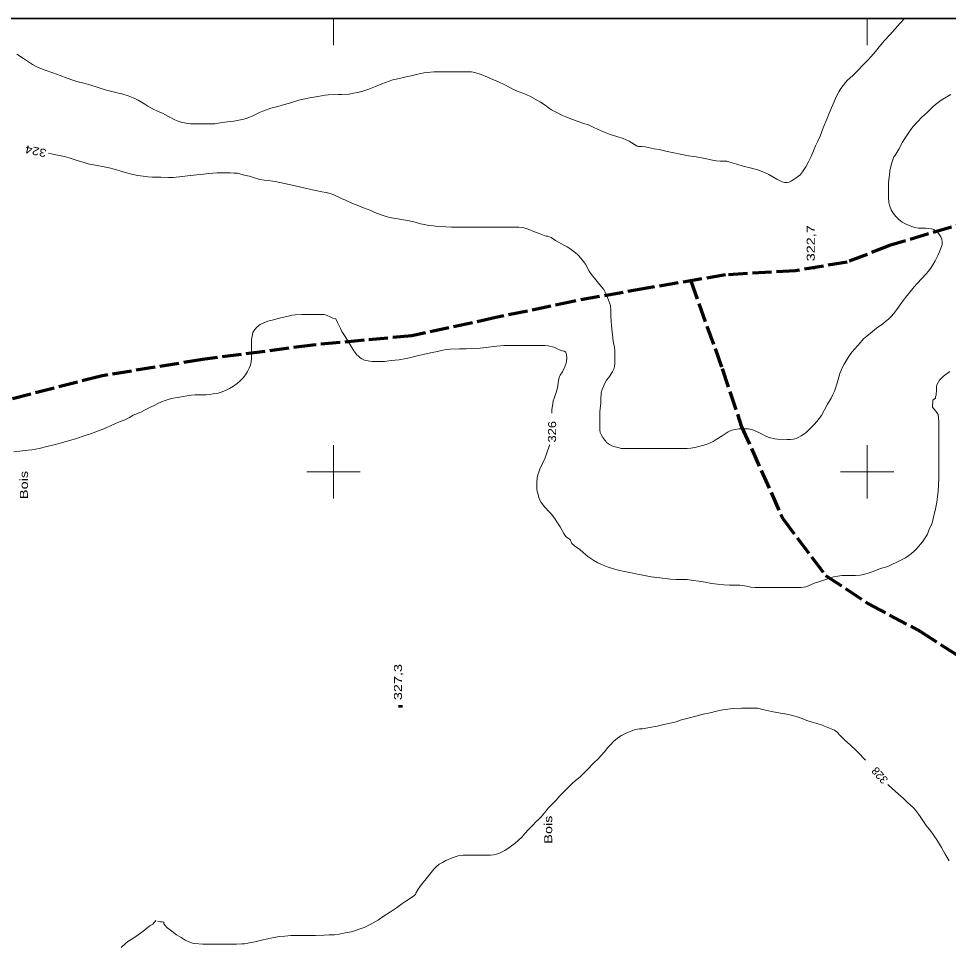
# Model space of a CAD drawing. Extents: x 240591 to 242335, y 5323482 to 5326937.
# Drawn here: x 241082 to 241430.5, y 5326022.8 to 5326369.9 of the extents above; entities that cross this region are included whole.
import ezdxf

# ---------------------------------------------------------------- set-up
doc = ezdxf.new("R2010")
doc.units = 0
doc.header["$LTSCALE"] = 1.2
doc.linetypes.add('LONG_DASHED', pattern=[7.5, 6, -1.5])
for name, color, linetype, lineweight in [('2', 7, 'Continuous', 13), ('22', 7, 'LONG_DASHED', 70), ('3', 7, 'Continuous', 140), ('44', 7, 'Continuous', 25), ('60', 7, 'Continuous', 35), ('61', 7, 'Continuous', 13)]:
    doc.layers.add(name, color=color, linetype=linetype, lineweight=lineweight)

msp = doc.modelspace()

# ---------------------------------------------------------------- linework, layer by layer
at = {"layer": '2', "linetype": 'LONG_DASHED'}
for points in [[(241414, 5326369.9), (241412.4, 5326368.2), (241410.5, 5326366), (241408.5, 5326363.8), (241406.6, 5326361.7), (241404.5, 5326359.3), (241403.2, 5326357.6), (241401.6, 5326355.7), (241400.6, 5326354.6), (241398.6, 5326352.6), (241396.7, 5326350.6), (241394.7, 5326348.6), (241392.7, 5326346.8), (241391.9, 5326345.9), (241391, 5326344.8), (241390.2, 5326343.7), (241389.4, 5326342.5), (241388.8, 5326341.3), (241388.2, 5326340), (241387.2, 5326337.6), (241385.8, 5326334.4), (241384.9, 5326332.2), (241383.6, 5326328.9), (241382.4, 5326325.8), (241381.5, 5326323.9), (241380.7, 5326322.2), (241379.9, 5326320.3), (241379.1, 5326318.2), (241378.1, 5326316.2), (241377, 5326314.3), (241375.8, 5326312.4), (241375.1, 5326311.5), (241374.3, 5326310.8), (241373.4, 5326310.2), (241371.6, 5326309), (241370.8, 5326308.6), (241370, 5326308.4), (241369.1, 5326308.4), (241368.2, 5326308.7), (241367.2, 5326309.2), (241366.2, 5326309.7), (241363.2, 5326311.4), (241362.2, 5326312), (241360, 5326312.8), (241358.9, 5326313.2), (241356.7, 5326313.8), (241353.6, 5326314.6), (241351.2, 5326315.3), (241348.6, 5326316.1), (241347.5, 5326316.4), (241346.2, 5326316.5), (241344.9, 5326316.5), (241343.4, 5326316.6), (241341.4, 5326317), (241339.3, 5326317.4), (241335.9, 5326318.1), (241333.1, 5326318.5), (241330.6, 5326319), (241327, 5326319.7), (241324.6, 5326320.2), (241322.1, 5326320.8), (241320.2, 5326321.1), (241316.8, 5326321.8), (241315.6, 5326321.9), (241314.3, 5326321.9), (241313.8, 5326322.1), (241312.9, 5326322.7), (241310.9, 5326323.9), (241309.7, 5326324.5), (241308.6, 5326324.9), (241306.2, 5326325.7), (241303.7, 5326326.5), (241301.2, 5326327.4), (241300.1, 5326327.9)], [(241089.4, 5326351.6), (241088.3, 5326352.1), (241087.2, 5326352.7), (241086.1, 5326353.4), (241083.8, 5326355), (241081.3, 5326356.6)], [(241300.1, 5326327.9), (241297.9, 5326329), (241295.8, 5326329.9), (241293.5, 5326330.7), (241290, 5326332), (241287.1, 5326333.1), (241285.8, 5326333.6), (241283.7, 5326334.7), (241281.8, 5326335.7), (241281, 5326336.2), (241279.4, 5326337.4), (241277.6, 5326338.6), (241275.6, 5326339.7), (241273.6, 5326340.8), (241271.4, 5326341.8), (241269.2, 5326342.6), (241267.2, 5326343.5), (241266.1, 5326344.1), (241264, 5326345.2), (241261.9, 5326346.2), (241259.8, 5326347.1), (241257.7, 5326348), (241255.4, 5326348.9), (241253, 5326349.7), (241251.8, 5326349.9), (241250.7, 5326350), (241249.5, 5326350), (241246.1, 5326350), (241243.5, 5326350), (241240.7, 5326350), (241237.7, 5326349.9), (241235.1, 5326349.7), (241233.9, 5326349.6), (241231.6, 5326349.1), (241229.2, 5326348.5), (241226.7, 5326347.9), (241224.8, 5326347.5), (241222.3, 5326346.9), (241220.9, 5326346.4), (241218.2, 5326345.5), (241215.8, 5326344.5), (241213.3, 5326343.5), (241210.7, 5326342.6), (241209.2, 5326342.2), (241207.5, 5326341.9), (241205.9, 5326341.6), (241203.2, 5326341.4), (241201.9, 5326341.4), (241198.2, 5326341.3), (241196.9, 5326341.2), (241194.2, 5326340.7), (241191.2, 5326340.2), (241189.8, 5326339.9), (241187, 5326339.3), (241184.4, 5326338.5), (241181.7, 5326337.7), (241179.2, 5326337), (241176.6, 5326336.3), (241173.9, 5326335.3), (241172.6, 5326334.8), (241170.1, 5326333.6), (241167.7, 5326332.6), (241166.4, 5326332.2), (241165.2, 5326332), (241162.7, 5326331.5), (241161.3, 5326331.3), (241158.3, 5326330.9), (241155.6, 5326330.5), (241154.3, 5326330.4), (241151.9, 5326330.4), (241149.5, 5326330.4), (241146.5, 5326330.5), (241145.4, 5326330.6), (241144.2, 5326330.8), (241143, 5326331.1), (241141.8, 5326331.5), (241140.6, 5326332), (241138.2, 5326333.2), (241136, 5326334.4), (241134.9, 5326334.8), (241132.7, 5326335.8), (241131.6, 5326336.4), (241130.5, 5326337.1), (241129.3, 5326337.8), (241126.8, 5326339.3), (241125.6, 5326339.9), (241123.1, 5326340.9), (241120.7, 5326341.7), (241119.4, 5326342), (241117, 5326342.6), (241114.5, 5326343.2), (241111.9, 5326344.1), (241109.1, 5326345), (241106.5, 5326345.7), (241103.9, 5326346.3), (241102.7, 5326346.7), (241100.2, 5326347.6), (241097.6, 5326348.6), (241094.8, 5326349.6), (241092, 5326350.6), (241089.4, 5326351.6)], [(241431.4, 5326341.5), (241429, 5326340.1), (241427.8, 5326339.3), (241425.6, 5326337.7), (241424.6, 5326336.8), (241422.6, 5326334.8), (241420.4, 5326332.8), (241419, 5326331.3), (241417.2, 5326329.3), (241416.2, 5326327.9), (241415.1, 5326326.4), (241414.2, 5326325), (241413.3, 5326323.6), (241411.9, 5326320.9), (241410.4, 5326318.5), (241410.1, 5326318.1), (241409.6, 5326316.6), (241409.2, 5326315.4), (241408.6, 5326312.8), (241408.4, 5326311.2), (241408.2, 5326309.6), (241408.1, 5326308.2), (241408.1, 5326305.8), (241408.1, 5326303), (241408.2, 5326300.8), (241408.5, 5326299.6), (241409, 5326298.2), (241409.8, 5326296.9), (241410.8, 5326295.7), (241411.9, 5326294.6), (241413.2, 5326293.6), (241414.7, 5326292.8), (241416.4, 5326292.1), (241417.9, 5326291.6), (241419.3, 5326291.3), (241420.7, 5326291.3), (241421.9, 5326291.3), (241424.1, 5326291.1), (241425, 5326290.8), (241425.8, 5326290.3), (241426.5, 5326289.7)], [(241166.2, 5326311.3), (241164, 5326311.9), (241162.8, 5326312), (241161.4, 5326312.1), (241159.8, 5326312.1), (241156.4, 5326312.1), (241154.8, 5326312), (241153.3, 5326311.8), (241150.3, 5326311.4), (241148.8, 5326311.3), (241145.3, 5326310.9), (241143.5, 5326310.7), (241139.9, 5326310.3), (241138.2, 5326310.3), (241135.3, 5326310.4), (241132.2, 5326310.5), (241130.5, 5326310.6), (241128.7, 5326310.8), (241126.7, 5326311.1), (241124.8, 5326311.5), (241122.9, 5326311.9), (241121.2, 5326312.5), (241117.8, 5326313.4), (241116, 5326313.9), (241114.1, 5326314.3), (241111.5, 5326314.8), (241108.1, 5326315.5), (241106.2, 5326316.1), (241104.4, 5326316.6), (241101, 5326317.7), (241099.2, 5326318.2), (241097.3, 5326318.6), (241095.4, 5326319), (241093.2, 5326319.4)], [(241299.9, 5326215.7), (241299.8, 5326216.8), (241299.8, 5326220.2), (241299.9, 5326222.5), (241300, 5326223.6), (241300.2, 5326225.8), (241300.2, 5326227), (241300.4, 5326229.6), (241300.7, 5326230.8), (241301.2, 5326232), (241301.7, 5326233.2), (241302.4, 5326234.3), (241303.2, 5326235.4), (241304.6, 5326237.5), (241305.1, 5326238.5), (241305.4, 5326239.5), (241305.5, 5326240.6), (241305.5, 5326241.7), (241305.5, 5326245.4), (241305.3, 5326246.6), (241304.9, 5326249), (241304.6, 5326251.4), (241304.2, 5326254.7), (241304.1, 5326256.5), (241304, 5326258.4), (241304, 5326260.4), (241303.8, 5326262.4), (241303.5, 5326263.3), (241302.7, 5326265.4), (241301.8, 5326267.4), (241301.3, 5326268.3), (241300.6, 5326269.2), (241299.9, 5326270.1), (241298.3, 5326272), (241296.7, 5326274), (241295.9, 5326275.2), (241294.5, 5326277.8), (241293.7, 5326278.9), (241292.1, 5326280.8), (241291.3, 5326281.6), (241288.6, 5326283.7), (241287.6, 5326284.4), (241286.4, 5326285), (241283.3, 5326286.7), (241281.6, 5326287.8), (241280.4, 5326288.3), (241279.8, 5326288.4), (241279, 5326288.6), (241277.1, 5326289.3), (241274.8, 5326290.2), (241273.6, 5326290.7), (241272.3, 5326291.2), (241270.9, 5326291.6), (241269.5, 5326291.7), (241268.1, 5326291.7), (241265.5, 5326291.7), (241261.7, 5326291.7), (241259, 5326291.7), (241255.7, 5326291.7), (241252.5, 5326291.7), (241249.7, 5326291.7), (241247.1, 5326291.7), (241244.2, 5326291.7), (241242.1, 5326291.8), (241239.2, 5326292), (241237.4, 5326292.2), (241235.7, 5326292.4), (241234.1, 5326292.7), (241232.6, 5326293), (241230.6, 5326293.6), (241227.9, 5326294.2), (241226.1, 5326294.5), (241224.2, 5326294.8), (241221.8, 5326295.2), (241220.1, 5326295.6), (241219, 5326295.9), (241217.5, 5326296.4), (241215.5, 5326297.2), (241214, 5326297.9), (241211.3, 5326299), (241209.5, 5326299.7), (241207.2, 5326300.6), (241204.5, 5326301.8), (241203, 5326302.5), (241200.2, 5326303.8), (241198.8, 5326304.3), (241197.3, 5326304.7), (241195.7, 5326305), (241192.2, 5326305.7), (241189.9, 5326306.2), (241187.3, 5326306.8), (241184.6, 5326307.5), (241181.7, 5326308.1), (241178.2, 5326308.8), (241176.4, 5326309.1), (241174, 5326309.3), (241172.4, 5326309.6), (241170, 5326310.3), (241168.5, 5326310.8), (241167.8, 5326310.9), (241166.2, 5326311.3)], [(241426.5, 5326289.7), (241427.1, 5326288.9), (241427.6, 5326288.1), (241428, 5326287.2), (241428.2, 5326286.2), (241428.1, 5326285.1), (241427.7, 5326283.9), (241427.2, 5326282.5), (241426.5, 5326281.1), (241425.5, 5326279.1), (241424.7, 5326277.6), (241423.8, 5326276.2), (241423.1, 5326275.3), (241422, 5326274.1), (241420.5, 5326272.5), (241418.8, 5326270.6), (241417.7, 5326269.4), (241416.7, 5326268.1), (241414.4, 5326265.3), (241412.9, 5326263.3), (241411.8, 5326261.7), (241410, 5326259.3), (241409, 5326258.2), (241408, 5326257.2), (241406.9, 5326256.3), (241405.9, 5326255.5), (241403.6, 5326253.8), (241402, 5326252.6), (241399.9, 5326250.9), (241398.7, 5326249.8), (241397.5, 5326248.5), (241396.4, 5326247.2), (241394.4, 5326245), (241393.5, 5326243.9), (241392.9, 5326242.9), (241391.4, 5326240.3), (241390.8, 5326239.2), (241389.8, 5326236.8), (241389.4, 5326235.5), (241388.7, 5326232.9), (241387.8, 5326230.2), (241387.1, 5326228.8), (241386.5, 5326227.6), (241385.2, 5326225.4), (241384.1, 5326223.3), (241382.9, 5326221.1), (241382.1, 5326220), (241381.2, 5326218.9), (241380.2, 5326217.8), (241379.2, 5326216.8), (241377.2, 5326214.8), (241376.3, 5326214.1), (241375.3, 5326213.5), (241374.4, 5326213), (241373.4, 5326212.5), (241372.4, 5326212.2), (241371.3, 5326212.1), (241370.1, 5326212.1), (241366.5, 5326212.2), (241365.4, 5326212.4), (241363.3, 5326212.9), (241362.3, 5326213.3), (241360.5, 5326214.2), (241357.6, 5326215.6), (241356.6, 5326215.9), (241355.6, 5326216.1), (241354.5, 5326216.1), (241351.9, 5326216.1), (241350.6, 5326215.9), (241349.3, 5326215.6), (241348, 5326215), (241346.8, 5326214.3), (241345.7, 5326213.5), (241343.5, 5326212.1), (241342.3, 5326211.4), (241341, 5326210.8), (241339.7, 5326210.3), (241337, 5326209.5), (241335.5, 5326209.1), (241334, 5326208.9), (241332.6, 5326208.7), (241331.2, 5326208.7), (241328.7, 5326208.7), (241326.1, 5326208.7), (241322.4, 5326208.7), (241319.1, 5326208.7), (241315.6, 5326208.7), (241312.2, 5326208.7), (241308.9, 5326208.7), (241307.8, 5326208.8), (241306.7, 5326209.1), (241305.5, 5326209.4), (241304.4, 5326209.8), (241303.5, 5326210.2), (241302.3, 5326211), (241302.1, 5326211.5), (241301.7, 5326211.9), (241301, 5326212.9), (241300.3, 5326214), (241300, 5326214.8), (241299.9, 5326215.7)], [(241200.9, 5326257.3), (241199.8, 5326257.6), (241199.1, 5326258), (241197.4, 5326258.7), (241196.4, 5326259), (241195.2, 5326259), (241193.9, 5326259), (241191, 5326259), (241188.1, 5326259), (241185.7, 5326258.9), (241184.4, 5326258.7), (241183.1, 5326258.4), (241180.3, 5326257.7), (241177, 5326256.9), (241175.4, 5326256.5), (241173.9, 5326255.9), (241172.6, 5326255.2), (241171.4, 5326254.3), (241170.5, 5326253.3), (241169.8, 5326252.2), (241169.5, 5326250.9), (241169.3, 5326249.6), (241169.3, 5326248.1), (241169.3, 5326246), (241169.3, 5326242.4), (241169.2, 5326241.2), (241168.9, 5326240), (241168.4, 5326238.9), (241167.8, 5326237.6), (241167.1, 5326236.4), (241166.2, 5326235.2), (241165.1, 5326234.1), (241163.9, 5326233.1), (241162.6, 5326232.1), (241161.1, 5326231.2), (241159.6, 5326230.5), (241158, 5326229.8), (241156.5, 5326229.4), (241155, 5326229.2), (241153.6, 5326229), (241152.3, 5326228.9), (241151, 5326228.9), (241148.2, 5326228.9), (241146.7, 5326228.7), (241144.4, 5326228.4), (241141.6, 5326227.9), (241140, 5326227.6), (241138.4, 5326227.2), (241137, 5326226.7), (241135.6, 5326226.2), (241134.2, 5326225.6), (241132.8, 5326224.9), (241131.4, 5326224.2), (241129.4, 5326223.2), (241127.8, 5326222.4), (241125, 5326221.2), (241123.6, 5326220.4), (241121.8, 5326219.5), (241119.5, 5326218.6), (241116.7, 5326217.4), (241115.1, 5326216.6), (241113.4, 5326215.9), (241111.6, 5326215.2), (241109.3, 5326214.4), (241106.6, 5326213.5), (241103.7, 5326212.5), (241100.7, 5326211.6), (241097.6, 5326210.7), (241095.9, 5326210.3), (241092.6, 5326209.5), (241089.7, 5326208.8), (241087, 5326208.3), (241085.6, 5326208.1), (241082.5, 5326207.8), (241080.2, 5326207.5)], [(241236.4, 5326244.6), (241233.6, 5326244), (241230.9, 5326243.3), (241228.5, 5326242.7), (241227.3, 5326242.5), (241224.6, 5326242), (241221.7, 5326241.7), (241219.1, 5326241.4), (241217.5, 5326241.4), (241214.5, 5326241.4), (241213.5, 5326241.5), (241212.5, 5326241.7), (241211.6, 5326241.9), (241210.7, 5326242.3), (241210, 5326242.7), (241209.4, 5326243.3), (241208.8, 5326243.9), (241207.7, 5326245.4), (241206.5, 5326247.2), (241205.5, 5326248.9), (241204.4, 5326250.7), (241203.2, 5326252.6), (241202.7, 5326253.7), (241201.6, 5326256), (241200.9, 5326257.3)], [(241281.9, 5326222), (241281.9, 5326223.4), (241282.2, 5326225.5), (241282.4, 5326226.6), (241282.8, 5326227.6), (241283.5, 5326229.7), (241284, 5326231.5), (241284.3, 5326233.2), (241284.4, 5326234.4), (241284.7, 5326235.7), (241285, 5326236.2), (241285.8, 5326237.5), (241286.7, 5326239.3), (241287.1, 5326240.3), (241287.4, 5326241.4), (241287.5, 5326242.7), (241287.4, 5326243.9), (241287.1, 5326244.8), (241286.5, 5326245.2), (241285.8, 5326245.4), (241284.4, 5326245.9), (241283.5, 5326246.3), (241282.6, 5326246.7), (241280.5, 5326247.2), (241279.4, 5326247.3), (241278.1, 5326247.3), (241274.9, 5326247.4), (241272.1, 5326247.3), (241269.2, 5326247.3), (241266.5, 5326247.3), (241263.9, 5326247.3), (241261.3, 5326247.1), (241260, 5326247), (241257.2, 5326246.6), (241255, 5326246.4), (241252.4, 5326246.2), (241249.7, 5326246.1), (241247.3, 5326246.1), (241243.7, 5326246), (241242.4, 5326245.8), (241241, 5326245.6), (241239, 5326245.1), (241236.4, 5326244.6)], [(241431, 5326237.6), (241428.6, 5326235.9), (241428.1, 5326235.4), (241427.2, 5326234.3), (241426.1, 5326232.6), (241426, 5326231.9), (241426, 5326230.7), (241425.9, 5326228.7), (241425.7, 5326228.1), (241425.6, 5326227.6), (241424.7, 5326226.9)], [(241288.7, 5326174.6), (241289.4, 5326173.1), (241290.4, 5326172.3), (241292.3, 5326170.9), (241293.6, 5326169.8), (241295.4, 5326168.3), (241297.6, 5326166.7), (241299.1, 5326165.9), (241300.5, 5326165.3), (241303, 5326164.3), (241305, 5326163.6), (241306.9, 5326163.1), (241309, 5326162.7), (241311.1, 5326162.3), (241313.4, 5326161.8), (241316.6, 5326161.2), (241319.1, 5326160.7), (241322.3, 5326160.3), (241324.3, 5326160), (241326.4, 5326159.8), (241328.4, 5326159.7), (241330.5, 5326159.7), (241332.6, 5326159.6), (241334.8, 5326159.3), (241337, 5326159), (241339.3, 5326158.6), (241341.7, 5326158.2), (241344, 5326157.9), (241346.3, 5326157.7), (241348.4, 5326157.5), (241350.2, 5326157.5), (241352.3, 5326157.5), (241353.3, 5326157.4), (241354.8, 5326157.1), (241356.4, 5326156.8), (241358.1, 5326156.7), (241359.7, 5326156.6), (241361.9, 5326156.6), (241365.4, 5326156.6), (241367.5, 5326156.7), (241369.8, 5326156.7), (241372.7, 5326156.7), (241375.3, 5326156.7), (241377, 5326156.9), (241378, 5326157.3), (241380.2, 5326158.3), (241381.6, 5326158.7), (241383.4, 5326159.3), (241384.9, 5326159.8), (241387.4, 5326160.6), (241389, 5326160.9), (241390.6, 5326161.1), (241392.4, 5326161.1), (241395.7, 5326161.1), (241397.4, 5326161.3), (241399.2, 5326161.6), (241400.8, 5326162.1), (241402.3, 5326162.7), (241405.1, 5326163.7), (241407.8, 5326164.5), (241409.3, 5326165.2), (241411.2, 5326166.1), (241413.2, 5326167.1), (241414.4, 5326167.8), (241415.6, 5326168.6), (241416.7, 5326169.4), (241417.7, 5326170.3), (241418.7, 5326171.3), (241420.8, 5326173.8), (241421.8, 5326175.2), (241422.6, 5326176.6), (241423.2, 5326178.1), (241424.1, 5326180.2), (241424.5, 5326181.3), (241424.9, 5326183.1), (241425.5, 5326185.5), (241426.1, 5326188.6), (241426.4, 5326190.6), (241426.6, 5326192.7), (241426.8, 5326194.9), (241426.9, 5326197.7), (241426.9, 5326199.7), (241426.9, 5326202.8), (241426.9, 5326206.3), (241426.9, 5326209.8), (241426.9, 5326213.2), (241426.9, 5326215.9), (241426.9, 5326218.9), (241426.6, 5326221.5), (241426.2, 5326222.2), (241425.6, 5326222.9), (241424.5, 5326224.3), (241424.7, 5326226.9)], [(241288.7, 5326174.6), (241287.7, 5326175.2), (241287.2, 5326175.6), (241286.7, 5326176.2), (241286.4, 5326176.9), (241285, 5326179.4), (241283.8, 5326181.3), (241283.1, 5326182.2), (241281.7, 5326184.1), (241280.9, 5326185), (241279.2, 5326186.7), (241277.9, 5326188.5), (241277.4, 5326189.4), (241277, 5326190.4), (241276.7, 5326191.5), (241276.2, 5326193.3), (241276.2, 5326194.1), (241276.2, 5326195.9), (241276.4, 5326197.8), (241276.6, 5326198.9), (241277, 5326199.9), (241277.4, 5326201), (241278.4, 5326203.1), (241279.4, 5326205.3), (241279.7, 5326206.4), (241281, 5326210), (241281, 5326210.1)], [(241399.4, 5326091.9), (241398.9, 5326092.4), (241397.1, 5326094.4), (241395.9, 5326095.6), (241393.7, 5326097.6), (241391.7, 5326099.4), (241389.9, 5326101.1), (241388.8, 5326102.4), (241387.8, 5326103.1), (241387.2, 5326103.4), (241384, 5326104.7), (241382.9, 5326105.1), (241379.4, 5326106.1), (241377.4, 5326106.8), (241375.7, 5326107.5), (241373.8, 5326108.2), (241372, 5326108.6), (241369.9, 5326109.1), (241367.6, 5326109.5), (241364.2, 5326110.2), (241362, 5326110.7), (241358.9, 5326111.4), (241357.9, 5326111.4), (241355.6, 5326111.4), (241353, 5326111.4), (241350.1, 5326111.3), (241348.7, 5326111.2), (241346, 5326110.8), (241343.6, 5326110.3), (241341.2, 5326109.7), (241338.6, 5326109.1), (241335.8, 5326108.4), (241333, 5326107.6)], [(241333, 5326107.6), (241330.5, 5326107), (241328.4, 5326106.3), (241326.2, 5326105.8), (241323.9, 5326105.3), (241321.3, 5326104.7), (241318.5, 5326104.1), (241315.8, 5326103.6), (241314.7, 5326103.6), (241313.2, 5326103.4), (241311.9, 5326102.9), (241310, 5326102.1), (241308, 5326101.1), (241307, 5326100.5), (241305.9, 5326099.7), (241304.9, 5326098.8), (241303.8, 5326097.7), (241302.7, 5326096.5), (241301.7, 5326095.2), (241300.2, 5326093.5), (241299.5, 5326092.7), (241297.4, 5326090.7), (241295.4, 5326088.6), (241293.4, 5326086.6), (241292.3, 5326085.6), (241290.7, 5326084.3), (241289.5, 5326083.2), (241288.2, 5326081.9), (241286, 5326079.7), (241284.8, 5326078.4), (241283.6, 5326077.1), (241282.1, 5326075.6), (241280.5, 5326073.9), (241279.7, 5326072.9), (241277.9, 5326070.7), (241276.9, 5326069.7), (241275.9, 5326068.8), (241274.8, 5326067.6), (241273.1, 5326065.9), (241271.9, 5326064.5), (241270.6, 5326063.1), (241269.4, 5326061.9), (241268.1, 5326060.8), (241266.2, 5326059.4), (241264.2, 5326058.1), (241263.2, 5326057.6), (241262.2, 5326057.1), (241261.1, 5326056.7), (241260, 5326056.4), (241258.9, 5326056.3), (241257.6, 5326056.3), (241255.1, 5326056.3), (241251.6, 5326056.3), (241248.6, 5326056.3), (241246.7, 5326056.1), (241245.6, 5326055.7), (241244.5, 5326055.3), (241242.2, 5326054.3), (241240.9, 5326053.6), (241239.7, 5326052.9), (241238.7, 5326052), (241237.7, 5326051), (241236.7, 5326049.8), (241234.8, 5326047.4), (241233, 5326045.3), (241231.8, 5326043.5), (241230.9, 5326042), (241230.8, 5326041.5)], [(241430.8, 5326054.2), (241430, 5326055.4), (241429.3, 5326056.7), (241427.9, 5326059.2), (241426.4, 5326061.7), (241424.8, 5326064.1), (241423.9, 5326065.3), (241422.2, 5326067.4), (241421.4, 5326068.5), (241419.9, 5326070.8), (241418.3, 5326073), (241417.4, 5326074), (241416.3, 5326075.1), (241415.2, 5326076.1), (241413.7, 5326077.5), (241411.7, 5326079.3), (241409.6, 5326081.2), (241407.8, 5326082.8)], [(241230.8, 5326041.5), (241229.7, 5326040.7), (241227.2, 5326039.1), (241225.6, 5326038), (241223.6, 5326036.6), (241221.4, 5326035.1), (241219, 5326033.6), (241216.9, 5326032.1), (241214.9, 5326030.9), (241213.8, 5326030.3), (241211.5, 5326029.2), (241210.4, 5326028.8), (241207.9, 5326028), (241206.7, 5326027.6), (241204.4, 5326027.2), (241202.2, 5326026.7), (241200.3, 5326026.5), (241198.4, 5326026.4), (241196.5, 5326026.3), (241193.3, 5326026.2), (241190.9, 5326026.2), (241187.2, 5326026.2), (241184, 5326026.2), (241181.8, 5326026), (241179.8, 5326025.8), (241177.7, 5326025.5), (241175.4, 5326025), (241173, 5326024.4), (241170.7, 5326023.8), (241168.6, 5326023.4), (241166.7, 5326023.1), (241165.7, 5326023.1), (241163.7, 5326023), (241160.5, 5326023), (241157.4, 5326023), (241154.4, 5326023), (241151.1, 5326023), (241148, 5326023.2), (241147.2, 5326023.3), (241145.8, 5326023.8), (241144.5, 5326024.5), (241142.9, 5326025.4), (241141.2, 5326026.5), (241139.4, 5326027.8), (241137.6, 5326029.2), (241137, 5326030), (241136.5, 5326030.6), (241136.4, 5326031.2), (241135.8, 5326031.3), (241135.2, 5326031.3), (241134.1, 5326031.5)], [(241120.5, 5326021.7), (241122.2, 5326023.3), (241123, 5326023.9), (241124.8, 5326025.1), (241126.8, 5326026.4), (241128.6, 5326027.7), (241130.1, 5326029), (241131.3, 5326029.9), (241132.3, 5326030.4), (241133.5, 5326031.8)]]:
    msp.add_lwpolyline(points, dxfattribs=at)
at = {"layer": '22'}
for points in [[(241568.2, 5326287.6), (241560.1, 5326295.7), (241559.5, 5326296.2), (241532.8, 5326297.5), (241496.9, 5326297.4), (241466.4, 5326297.6), (241440.3, 5326294.3), (241408.4, 5326284.8), (241392.5, 5326278.6), (241373.2, 5326275.4), (241347, 5326273.8), (241317.5, 5326268.8), (241290.3, 5326264), (241260.9, 5326257.8), (241229.4, 5326251), (241192.2, 5326247.5), (241151, 5326242.1), (241112.8, 5326235.9), (241075.5, 5326226.3), (241036.7, 5326219.6), (241008, 5326218.9)], [(241333.9, 5326271.6), (241345.7, 5326238.7), (241353, 5326216.9), (241368.4, 5326182.5), (241384.4, 5326161.2), (241400.5, 5326150.5), (241420, 5326140.2), (241446.5, 5326123.1), (241471.2, 5326109.1), (241491.8, 5326097.1), (241502.4, 5326096.3), (241519.5, 5326111.1), (241530.5, 5326130.9), (241543.6, 5326145.6), (241561.4, 5326159.7), (241574.8, 5326165.9), (241586.8, 5326172.4), (241595.2, 5326176)]]:
    msp.add_lwpolyline(points, dxfattribs=at)
at = {"layer": '3'}
for p, q in [((241379.7, 5326276), (241379.7, 5326276.8)), ((241225.1, 5326111.7), (241225.1, 5326112.5))]:
    msp.add_line(p, q, dxfattribs=at)
at = {"layer": '60'}
msp.add_lwpolyline([(240610.8, 5326369.9), (242301.7, 5326369.9), (242301.7, 5323502.5), (240610.8, 5323502.5)], close=True, dxfattribs=at)
at = {"layer": '61'}
for p, q in [((241200, 5326369.9), (241200, 5326359.9)), ((241400, 5326369.9), (241400, 5326359.9))]:
    msp.add_line(p, q, dxfattribs=at)
for points in [[(241200, 5326210), (241200, 5326200), (241200, 5326190)], [(241400, 5326210), (241400, 5326200), (241400, 5326190)], [(241190, 5326200), (241200, 5326200), (241210, 5326200)], [(241390, 5326200), (241400, 5326200), (241410, 5326200)]]:
    msp.add_lwpolyline(points, dxfattribs=at)

# ---------------------------------------------------------------- texts
at = {"layer": '2', "width": 1.2}
for s, rotation, p in [('324', 167.785, (241092.7, 5326320.8)), ('326', 89.356, (241283.4, 5326211))]:
    msp.add_text(s, height=3, rotation=rotation, dxfattribs=at).set_placement(p)
at = {"layer": '2'}
msp.add_text('328', height=3, rotation=131.709, dxfattribs=at).set_placement((241408.1, 5326084.7))
at = {"layer": '3', "width": 1.35}
for s, p in [('322,7', (241380.4, 5326278.9)), ('327,3', (241225.7, 5326114.4))]:
    msp.add_text(s, height=3, rotation=90, dxfattribs=at).set_placement(p)
at = {"layer": '44', "width": 1.35}
for p in [(241085.5, 5326189.8), (241282, 5326060.6)]:
    msp.add_text('Bois', height=3, rotation=90, dxfattribs=at).set_placement(p)

doc.saveas('drawing.dxf')
